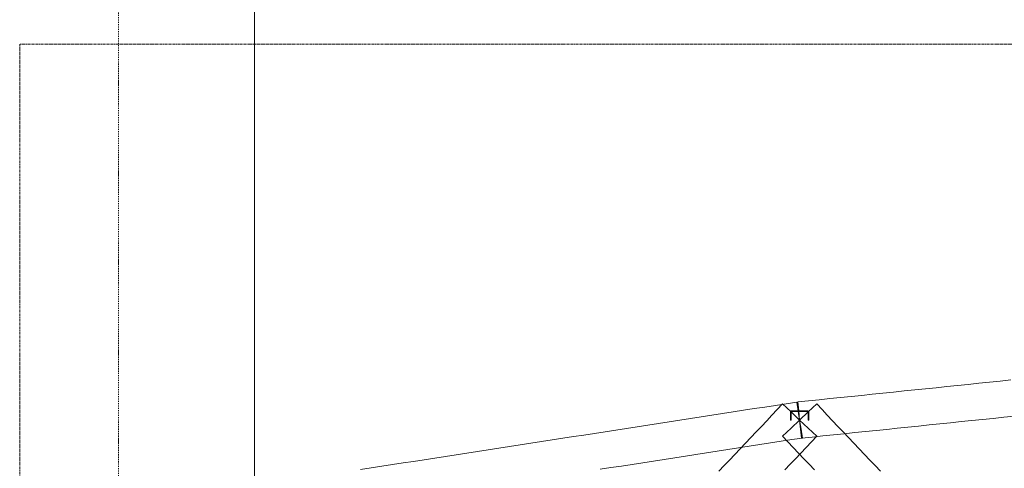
# Model space of a CAD drawing. Header units: millimetres. Extents: x -176817 to 571382, y -58489 to 156123.
# Tile 264 of 364: x 526677 to 533180, y -23354 to -20394. Entities that reach past the tile are written whole.
import ezdxf

# ---------------------------------------------------------------- set-up
doc = ezdxf.new("R2010")
doc.units = ezdxf.units.MM
doc.header["$LTSCALE"] = 0.2
for name, pattern in [('Amconstr', [9999, 9999, 0]), ('DASHDOT', [25.4, 12.7, -6.35, 0, -6.35]), ('HIDDEN', [9.525, 6.35, -3.175])]:
    doc.linetypes.add(name, pattern=pattern)
doc.layers.get('0').update_dxf_attribs({"lineweight": 13})
for name, color, linetype, lineweight in [('AM_CL', 1, 'Amconstr', 15), ('ARF2000E0_BEARING_ROOF_KANTAVAT_KATTO', 7, 'Continuous', 13), ('poziome 1', 7, 'Continuous', 13)]:
    doc.layers.add(name, color=color, linetype=linetype, lineweight=lineweight)

msp = doc.modelspace()

# ---------------------------------------------------------------- linework, layer by layer
at = {"color": 252, "linetype": 'DASHDOT', "ltscale": 3}
msp.add_line((527328.6662, 20227.7292), (527328.6662, -30771.4395), dxfattribs=at)
at = {"layer": 'AM_CL'}
msp.add_xline((528228.6647, 7467.172, 0), (0, 1), dxfattribs=at)
at = {"layer": 'ARF2000E0_BEARING_ROOF_KANTAVAT_KATTO'}
for points in [[(533222.6134, -22771.3962), (533152.3009, -22778.643), (533081.9884, -22785.8899), (533011.6759, -22793.1368), (532941.3634, -22800.3837), (532871.0509, -22807.6305), (532800.7384, -22814.8774), (532730.4259, -22822.1243), (532660.1134, -22829.3712), (532589.8009, -22836.618), (532519.4884, -22843.8649), (532449.1759, -22851.1118), (532378.8634, -22858.3587), (532308.5509, -22865.6055), (532238.2384, -22872.8524), (532167.9259, -22880.0993), (532097.6134, -22887.3462), (532027.3009, -22894.593), (531956.9884, -22901.8399), (531886.6759, -22909.0868), (531816.3634, -22916.3337), (531822.5148, -22976.0175), (531828.6662, -23035.7013), (531834.8176, -23095.3852), (531840.969, -23155.069), (531911.2815, -23147.8221), (531981.594, -23140.5753), (532051.9065, -23133.3284), (532122.219, -23126.0815), (532192.5315, -23118.8346), (532262.844, -23111.5878), (532333.1565, -23104.3409), (532403.469, -23097.094), (532473.7815, -23089.8471), (532544.094, -23082.6003), (532614.4065, -23075.3534), (532684.719, -23068.1065), (532755.0315, -23060.8596), (532825.344, -23053.6128), (532895.6565, -23046.3659), (532965.969, -23039.119), (533036.2815, -23031.8721), (533106.594, -23024.6253), (533176.9065, -23017.3784), (533247.219, -23010.1315)], [(531846.9952, -23154.2933), (531837.8307, -23094.9973), (531828.6662, -23035.7013), (531819.5017, -22976.4054), (531810.3372, -22917.1094), (531740.0247, -22927.9766), (531669.7122, -22938.8438), (531599.3997, -22949.711), (531529.0872, -22960.5782), (531458.7747, -22971.4453), (531388.4622, -22982.3125), (531318.1497, -22993.1797), (531247.8372, -23004.0469), (531177.5247, -23014.9141), (531107.2122, -23025.7813), (531036.8997, -23036.6485), (530966.5872, -23047.5157), (530896.2747, -23058.3828), (530825.9622, -23069.25), (530755.6497, -23080.1172), (530685.3372, -23090.9844), (530615.0247, -23101.8516), (530544.7122, -23112.7188), (530474.3997, -23123.586), (530404.0872, -23134.4532), (530333.7747, -23145.3203), (530263.4622, -23156.1875), (530193.1497, -23167.0547), (530122.8372, -23177.9219), (530052.5247, -23188.7891), (529982.2122, -23199.6563), (529911.8997, -23210.5235), (529841.5872, -23221.3907), (529771.2747, -23232.2578), (529700.9622, -23243.125), (529630.6497, -23253.9922), (529560.3372, -23264.8594), (529490.0247, -23275.7266), (529419.7122, -23286.5938), (529349.3997, -23297.461), (529279.0872, -23308.3282), (529208.7747, -23319.1953), (529138.4622, -23330.0625), (529068.1497, -23340.9297), (528997.8372, -23351.7969), (528927.5247, -23362.6641)], [(531941.1171, -23142.3775), (531884.8916, -23089.0394), (531828.6662, -23035.7013), (531772.4408, -22982.3633), (531716.2153, -22929.0252), (531681.0591, -22966.0846), (531645.9028, -23003.1439), (531610.7466, -23040.2033), (531575.5903, -23077.2627), (531540.4341, -23114.3221), (531505.2778, -23151.3814), (531470.1216, -23188.4408), (531434.9653, -23225.5002), (531399.8091, -23262.5596), (531364.6528, -23299.6189), (531329.4966, -23336.6783), (531294.3403, -23373.7377)], [(532362.9921, -23373.7377), (532327.8358, -23336.6783), (532292.6796, -23299.6189), (532257.5233, -23262.5596), (532222.3671, -23225.5002), (532187.2108, -23188.4408), (532152.0546, -23151.3814), (532116.8983, -23114.3221), (532081.7421, -23077.2627), (532046.5858, -23040.2033), (532011.4296, -23003.1439), (531976.2733, -22966.0846), (531941.1171, -22929.0252), (531884.8916, -22982.3633), (531828.6662, -23035.7013), (531772.4408, -23089.0394), (531716.2153, -23142.3775), (531751.3716, -23179.4369), (531786.5278, -23216.4962), (531821.6841, -23253.5556), (531856.8403, -23290.615), (531891.9966, -23327.6744), (531927.1528, -23364.7337)], [(531768.6662, -22983.5396), (531768.6662, -23035.7013), (531772.6662, -23035.7013), (531772.6662, -22983.5396), (531772.6674, -22983.441), (531772.671, -22983.3426), (531772.677, -22983.2443), (531772.6855, -22983.1463), (531772.6963, -22983.0486), (531772.7094, -22982.9513), (531772.725, -22982.8543), (531772.7429, -22982.7577), (531772.7631, -22982.6616), (531772.7857, -22982.5661), (531772.8107, -22982.471), (531772.8379, -22982.3766), (531772.8675, -22982.2828), (531772.8994, -22982.1897), (531772.9336, -22982.0973), (531772.97, -22982.0057), (531773.0087, -22981.915), (531773.0496, -22981.8254), (531773.0926, -22981.7369), (531773.1377, -22981.6496), (531773.185, -22981.5634), (531773.2343, -22981.4785), (531773.2856, -22981.3948), (531773.339, -22981.3124), (531773.3944, -22981.2313), (531773.4517, -22981.1516), (531773.511, -22981.0733), (531773.5722, -22980.9965), (531773.6354, -22980.9211), (531773.7004, -22980.8473), (531773.7672, -22980.775), (531773.8359, -22980.7042), (531773.9063, -22980.6352), (531773.9783, -22980.568), (531774.0519, -22980.5027), (531774.127, -22980.4393), (531774.2036, -22980.3777), (531774.2817, -22980.3181), (531774.3611, -22980.2604), (531774.442, -22980.2047), (531774.5242, -22980.151), (531774.6077, -22980.0993), (531774.6924, -22980.0497), (531774.7784, -22980.0021), (531774.8656, -22979.9567), (531774.954, -22979.9134), (531775.0434, -22979.8722), (531775.134, -22979.8332), (531775.2254, -22979.7965), (531775.3177, -22979.7621), (531775.4106, -22979.7299), (531775.5043, -22979.7002), (531775.5986, -22979.6727), (531775.6935, -22979.6476), (531775.789, -22979.6248), (531775.885, -22979.6044), (531775.9814, -22979.5864), (531776.0783, -22979.5707), (531776.1756, -22979.5575), (531776.2732, -22979.5466), (531776.3711, -22979.5381), (531776.4693, -22979.532), (531776.5677, -22979.5284), (531776.6662, -22979.5272), (531828.6662, -22979.5272), (531880.6662, -22979.5272), (531880.7648, -22979.5284), (531880.8633, -22979.532), (531880.9615, -22979.5381), (531881.0595, -22979.5466), (531881.1572, -22979.5575), (531881.2545, -22979.5708), (531881.3515, -22979.5865), (531881.448, -22979.6045), (531881.5441, -22979.625), (531881.6396, -22979.6478), (531881.7346, -22979.6729), (531881.8289, -22979.7004), (531881.9227, -22979.7302), (531882.0157, -22979.7624), (531882.108, -22979.7969), (531882.1995, -22979.8337), (531882.29, -22979.8727), (531882.3795, -22979.9139), (531882.4678, -22979.9572), (531882.555, -22980.0027), (531882.641, -22980.0502), (531882.7257, -22980.0999), (531882.8092, -22980.1516), (531882.8914, -22980.2053), (531882.9722, -22980.261), (531883.0516, -22980.3187), (531883.1296, -22980.3784), (531883.2062, -22980.4399), (531883.2813, -22980.5034), (531883.3548, -22980.5688), (531883.4268, -22980.636), (531883.4972, -22980.705), (531883.5659, -22980.7757), (531883.6327, -22980.848), (531883.6977, -22980.9219), (531883.7608, -22980.9972), (531883.822, -22981.0741), (531883.8812, -22981.1524), (531883.9386, -22981.2321), (531883.9939, -22981.3132), (531884.0473, -22981.3955), (531884.0986, -22981.4792), (531884.1478, -22981.5642), (531884.195, -22981.6503), (531884.2402, -22981.7377), (531884.2831, -22981.8261), (531884.324, -22981.9157), (531884.3627, -22982.0064), (531884.3991, -22982.098), (531884.4333, -22982.1903), (531884.4651, -22982.2834), (531884.4947, -22982.3771), (531884.5219, -22982.4715), (531884.5468, -22982.5665), (531884.5694, -22982.6621), (531884.5896, -22982.7581), (531884.6075, -22982.8546), (531884.623, -22982.9516), (531884.6362, -22983.0489), (531884.647, -22983.1465), (531884.6554, -22983.2445), (531884.6614, -22983.3427), (531884.665, -22983.441), (531884.6662, -22983.5396), (531884.6662, -23035.7013), (531888.6662, -23035.7013), (531888.6662, -22983.5396), (531888.6638, -22983.3427), (531888.6566, -22983.146), (531888.6446, -22982.9497), (531888.6277, -22982.7537), (531888.6061, -22982.5581), (531888.5798, -22982.3631), (531888.5486, -22982.1688), (531888.5127, -22981.9752), (531888.4722, -22981.783), (531888.427, -22981.5918), (531888.3771, -22981.4019), (531888.3227, -22981.2132), (531888.2636, -22981.026), (531888.2, -22980.8402), (531888.1319, -22980.656), (531888.0592, -22980.4734), (531887.982, -22980.2925), (531887.9005, -22980.1135), (531887.8146, -22979.9367), (531887.7244, -22979.762), (531887.63, -22979.5896), (531887.5314, -22979.4196), (531887.4286, -22979.2519), (531887.3216, -22979.0868), (531887.2107, -22978.9243), (531887.0959, -22978.7647), (531886.9772, -22978.6079), (531886.8548, -22978.4542), (531886.7286, -22978.3034), (531886.5987, -22978.1559), (531886.4652, -22978.0115), (531886.3282, -22977.8703), (531886.1875, -22977.7324), (531886.0436, -22977.598), (531885.8964, -22977.4673), (531885.7461, -22977.3402), (531885.5927, -22977.2169), (531885.4363, -22977.0973), (531885.277, -22976.9816), (531885.1148, -22976.8699), (531884.9501, -22976.7623), (531884.783, -22976.6588), (531884.6134, -22976.5595), (531884.4414, -22976.4644), (531884.2671, -22976.3736), (531884.0906, -22976.2871), (531883.912, -22976.2049), (531883.7314, -22976.1271), (531883.5489, -22976.0538), (531883.3647, -22975.985), (531883.1789, -22975.9208), (531882.9917, -22975.8612), (531882.803, -22975.8063), (531882.613, -22975.756), (531882.4218, -22975.7103), (531882.2294, -22975.6694), (531882.036, -22975.6332), (531881.8418, -22975.6018), (531881.647, -22975.5753), (531881.4516, -22975.5535), (531881.2558, -22975.5365), (531881.0595, -22975.5244), (531880.863, -22975.5171), (531880.6662, -22975.5147), (531828.6662, -22975.5147), (531776.6662, -22975.5147), (531776.4695, -22975.5171), (531776.2731, -22975.5244), (531776.0769, -22975.5365), (531775.8811, -22975.5535), (531775.6858, -22975.5752), (531775.4911, -22975.6018), (531775.297, -22975.6331), (531775.1036, -22975.6693), (531774.9112, -22975.7102), (531774.7199, -22975.7558), (531774.5299, -22975.8061), (531774.3412, -22975.8611), (531774.1539, -22975.9207), (531773.9681, -22975.9849), (531773.7838, -22976.0537), (531773.6013, -22976.127), (531773.4206, -22976.2048), (531773.2419, -22976.287), (531773.0654, -22976.3736), (531772.8911, -22976.4644), (531772.7191, -22976.5595), (531772.5494, -22976.6588), (531772.3822, -22976.7623), (531772.2175, -22976.8699), (531772.0555, -22976.9816), (531771.8964, -22977.0971), (531771.7402, -22977.2165), (531771.587, -22977.3396), (531771.4368, -22977.4665), (531771.2898, -22977.5971), (531771.1461, -22977.7312), (531771.0056, -22977.8689), (531770.8683, -22978.0103), (531770.7346, -22978.1548), (531770.6046, -22978.3026), (531770.4782, -22978.4535), (531770.3556, -22978.6074), (531770.2367, -22978.7644), (531770.1217, -22978.9242), (531770.0106, -22979.0869), (531769.9038, -22979.252), (531769.801, -22979.4196), (531769.7024, -22979.5896), (531769.608, -22979.762), (531769.5178, -22979.9366), (531769.432, -22980.1134), (531769.3504, -22980.2923), (531769.2733, -22980.4732), (531769.2005, -22980.6559), (531769.1323, -22980.8403), (531769.0687, -22981.0263), (531769.0096, -22981.2137), (531768.9551, -22981.4024), (531768.9052, -22981.5925), (531768.86, -22981.7839), (531768.8195, -22981.9763), (531768.7836, -22982.1698), (531768.7525, -22982.364), (531768.7262, -22982.5588), (531768.7046, -22982.7542), (531768.6878, -22982.9501), (531768.6758, -22983.1463), (531768.6686, -22983.3429), (531768.6662, -22983.5396)], [(531730.1796, -23364.7337), (531765.3358, -23327.6744), (531800.4921, -23290.615), (531835.6483, -23253.5556), (531870.8046, -23216.4962), (531905.9608, -23179.4369), (531941.1171, -23142.3775)], [(530511.0577, -23360.7698), (530581.3702, -23349.9026), (530651.6827, -23339.0355), (530721.9952, -23328.1683), (530792.3077, -23317.3011), (530862.6202, -23306.4339), (530932.9327, -23295.5667), (531003.2452, -23284.6995), (531073.5577, -23273.8323), (531143.8702, -23262.9651), (531214.1827, -23252.098), (531284.4952, -23241.2308), (531354.8077, -23230.3636), (531425.1202, -23219.4964), (531495.4327, -23208.6292), (531565.7452, -23197.762), (531636.0577, -23186.8948), (531706.3702, -23176.0276), (531776.6827, -23165.1605), (531846.9952, -23154.2933)]]:
    msp.add_lwpolyline(points, dxfattribs=at)
at = {"layer": 'poziome 1', "linetype": 'HIDDEN', "ltscale": 5}
msp.add_lwpolyline([(564901.3596, -20555.7334), (526676.9234, -20555.7334), (526676.9234, -27945.8536), (564901.3596, -27945.8536)], close=True, dxfattribs=at)

doc.saveas('drawing.dxf')
